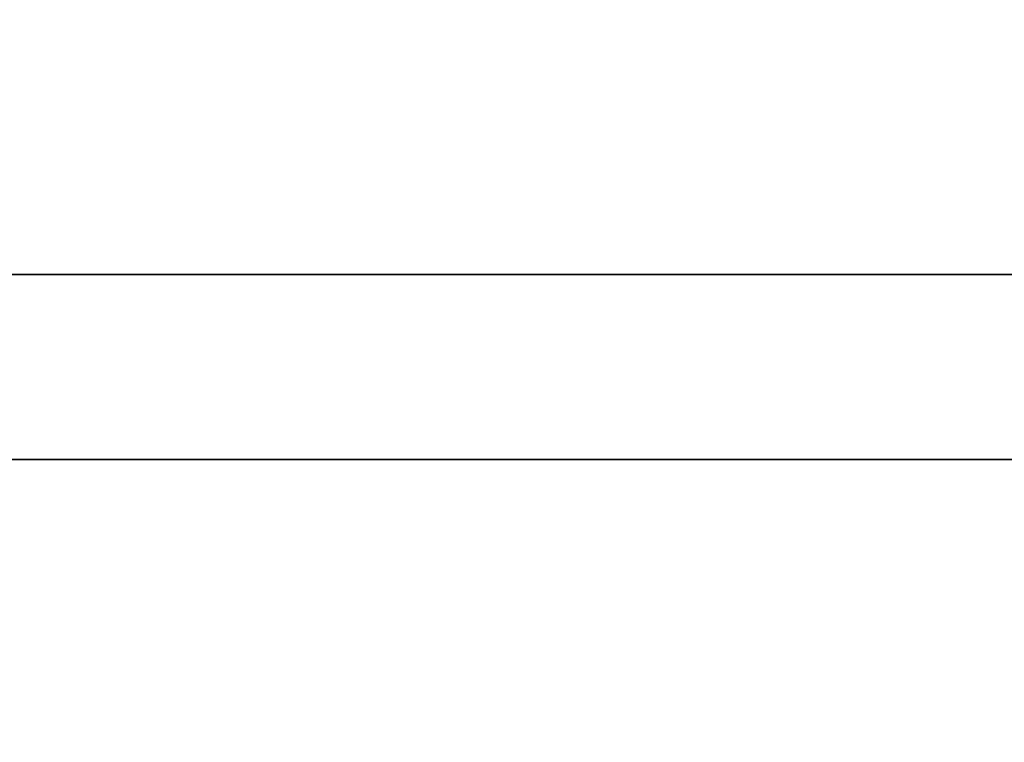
# Model space of a CAD drawing. Header units: centimetres. Extents: x -3.6 to 3.6, y -2.3 to 5.7.
# Tile 593 of 656: x -0.1872 to -0.1673, y -1.0407 to -1.0261. Entities that reach past the tile are written whole.
import ezdxf

# ---------------------------------------------------------------- set-up
doc = ezdxf.new("R2010")
doc.units = ezdxf.units.CM
doc.layers.add('Default', color=7, linetype='Continuous', true_color=0x000000)

# ---------------------------------------------------------------- blocks, each defined once
blk = doc.blocks.new('1239X20')
at = {"layer": 'Default'}
for points in [[(-0.02068, 11.63085, -13.99998), (-0.41306, 11.03231, -13.89522), (-1.19977, 9.83012, -13.72052), (-2.39227, 8.01984, -13.56352), (-3.19737, 6.81768, -13.52866), (-3.60349, 6.21915, -13.5283)], [(-0.02068, 11.63085, 13.99998), (-0.41305, 11.03232, 13.89522), (-1.19976, 9.83014, 13.72052), (-2.39226, 8.01986, 13.56352), (-3.19736, 6.81769, 13.52866), (-3.60349, 6.21915, 13.5283)]]:
    blk.add_open_spline(points, degree=3, dxfattribs=at)
blk = doc.blocks.new('1838121314')
at = {"layer": 'Default', "extrusion": (0, 1, 0)}
for centre, radius, start, end in [((0, 0, 12.0875), 6.975, 267.178989, 87.178989), ((0, 0, 12.05), 11.225, 266.985339, 86.985339)]:
    blk.add_arc(centre, radius, start, end, dxfattribs=at)
blk = doc.blocks.new('R1784XM_ASM22')
at = {"layer": 'Default'}
for name, p in [('1239X20', (0, 0)), ('1838121314', (0, -2.4))]:
    blk.add_blockref(name, p, dxfattribs=at)
blk = doc.blocks.new('F3710XM_ASM')
at = {"layer": 'Default'}
blk.add_blockref('R1784XM_ASM22', (0, -20), dxfattribs=at)

msp = doc.modelspace()

# ---------------------------------------------------------------- block references
at = {"layer": 'Default', "xscale": 0.1, "yscale": 0.1, "zscale": 0.1}
msp.add_blockref('F3710XM_ASM', (0, 0), dxfattribs=at)

doc.saveas('drawing.dxf')
